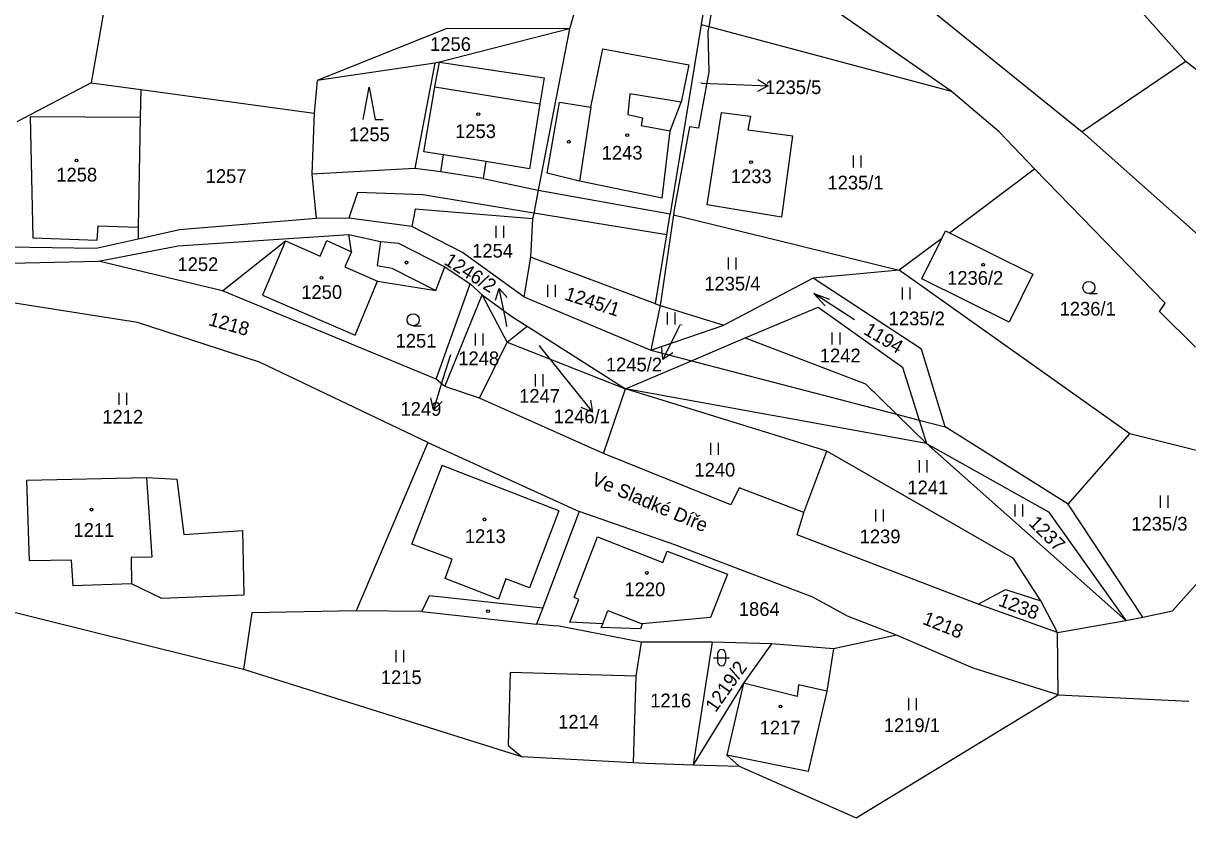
# Model space of a CAD drawing. Extents: x -670359 to -668019, y -978807 to -976674.
# Drawn here: x -670066.9 to -669922.7, y -978172.6 to -978074.2 of the extents above; entities that cross this region are included whole.
import ezdxf

# ---------------------------------------------------------------- set-up
doc = ezdxf.new("R2010")
doc.units = 0
for name, color, linetype in [('Hranice kat_území', 7, 'Continuous'), ('Hranice parcel', 7, 'Continuous'), ('Parcelní čísla', 7, 'Continuous'), ('Pop  PČ popisy', 7, 'Continuous'), ('Vnitřní kresba', 7, 'Continuous'), ('Značky budov', 7, 'Continuous'), ('Značky kultur', 7, 'Continuous')]:
    doc.layers.add(name, color=color, linetype=linetype)

msp = doc.modelspace()

# ---------------------------------------------------------------- linework, layer by layer
at = {"layer": 'Hranice kat_území'}
for points in [[(-670096.14, -978140.17), (-670039.59, -978154.22)], [(-670039.59, -978154.22), (-670005.15, -978165.03)], [(-669963.75, -978172.62), (-669938.71, -978157.38)], [(-669938.71, -978157.38), (-669922.55, -978158.2)], [(-670005.15, -978165.03), (-669991.36, -978165.77)], [(-669991.36, -978165.77), (-669989.78, -978165.85)], [(-669989.78, -978165.85), (-669983.9, -978166.05)], [(-669983.9, -978166.05), (-669978.23, -978166.24)], [(-669978.23, -978166.24), (-669963.75, -978172.62)]]:
    msp.add_lwpolyline(points, dxfattribs=at)
at = {"layer": 'Hranice parcel'}
for p, q in [((-670004.87, -978108.1), (-669989.17, -978114.71)), ((-669988, -978109.16), (-669988.66, -978112.31)), ((-669988, -978109.16), (-669980.13, -978111.61)), ((-669989.17, -978114.71), (-669980.13, -978111.61)), ((-669988.66, -978112.31), (-669989.17, -978114.71))]:
    msp.add_line(p, q, dxfattribs=at)
for points in [[(-670053.47, -978053.05), (-670058.45, -978081.6)], [(-669980.96, -978062.4), (-669982.91, -978074.36)], [(-669980.03, -978063.05), (-669981.98, -978074.61)], [(-669951.97, -978082.63), (-669980.03, -978063.05)], [(-669964.64, -978064.28), (-669935.73, -978087.67)], [(-669996.86, -978066.86), (-669999.21, -978074.92)], [(-669922.9, -978078.96), (-669932.15, -978068.55)], [(-669982.91, -978074.36), (-669986.76, -978097.83)], [(-669982.91, -978074.36), (-669981.98, -978074.61)], [(-670014.42, -978074.86), (-670030.47, -978081.3)], [(-669999.21, -978074.92), (-670015.32, -978079.02)], [(-669999.21, -978074.92), (-670014.42, -978074.86)], [(-669999.21, -978074.92), (-670003.11, -978094.91)], [(-669981.98, -978074.61), (-669982.08, -978075.22), (-669981.98, -978080.25), (-669983.27, -978087.22), (-669984.36, -978087.05), (-669986.25, -978097.31), (-669986.34, -978097.93)], [(-669981.98, -978074.61), (-669951.97, -978082.63)], [(-669996.57, -978084.6), (-669995.11, -978077.38)], [(-669995.11, -978077.38), (-669984.44, -978079.37)], [(-670015.89, -978079.17), (-670030.47, -978081.3)], [(-670015.89, -978079.17), (-670018.06, -978090.43)], [(-670015.32, -978079.02), (-670015.89, -978079.17)], [(-669984.44, -978079.37), (-669985.4, -978083.98)], [(-669922.9, -978078.96), (-669935.73, -978087.67)], [(-669866.2, -978123.21), (-669922.9, -978078.96)], [(-670058.45, -978081.6), (-670067.65, -978086.44)], [(-670058.45, -978081.6), (-670052.31, -978082.43)], [(-670030.47, -978081.3), (-670030.83, -978085.37)], [(-670052.31, -978082.43), (-670052.38, -978085.89)], [(-670052.31, -978082.43), (-670030.83, -978085.37)], [(-669946.01, -978087.68), (-669951.97, -978082.63)], [(-670001.99, -978092.8), (-670000.48, -978084.01)], [(-670000.48, -978084.01), (-669996.57, -978084.6)], [(-669986.75, -978087.56), (-669985.4, -978083.98)], [(-670052.38, -978085.89), (-670052.63, -978099.48)], [(-670030.83, -978085.37), (-670031.12, -978092.89)], [(-669982.18, -978096.71), (-669980.4, -978085.29)], [(-669980.4, -978085.29), (-669976.81, -978085.72)], [(-669976.81, -978085.72), (-669977.14, -978087.4)], [(-669977.14, -978087.4), (-669971.62, -978088.16)], [(-669987.77, -978095.87), (-669986.75, -978087.56)], [(-669971.62, -978088.16), (-669972.98, -978098.23)], [(-669946.01, -978087.68), (-669941.65, -978092.23)], [(-669935.73, -978087.67), (-669912.8, -978108.06)], [(-670018.06, -978090.43), (-670018.39, -978092.19)], [(-670018.39, -978092.19), (-670031.12, -978092.89)], [(-670031.12, -978092.89), (-670030.61, -978098.41)], [(-669998, -978093.79), (-670001.99, -978092.8)], [(-669952.19, -978100.16), (-669941.65, -978092.23)], [(-669925.49, -978108.9), (-669941.65, -978092.23)], [(-669987.77, -978095.87), (-669998, -978093.79)], [(-670003.11, -978094.91), (-670003.66, -978097.73)], [(-670018.35, -978097.23), (-670018.77, -978099.39)], [(-670003.8, -978098.46), (-670018.35, -978097.23)], [(-669972.98, -978098.23), (-669982.18, -978096.71)], [(-670030.61, -978098.41), (-670047.51, -978099.8)], [(-670026.53, -978098.36), (-670030.61, -978098.41)], [(-670018.77, -978099.39), (-670026.53, -978098.36)], [(-670003.8, -978098.46), (-670004.07, -978103.18)], [(-670003.66, -978097.73), (-670003.8, -978098.46)], [(-669986.34, -978097.93), (-669988, -978109.16)], [(-669987.19, -978100.42), (-669986.76, -978097.83)], [(-669986.34, -978097.93), (-669973.47, -978101.1)], [(-670052.63, -978099.48), (-670052.65, -978100.95)], [(-670047.51, -978099.8), (-670052.65, -978100.95)], [(-670047.68, -978101.8), (-670026.57, -978100.38)], [(-670026.24, -978102.53), (-670026.57, -978100.38)], [(-670026.57, -978100.38), (-670022.63, -978101.27)], [(-670012.47, -978102.63), (-670018.77, -978099.39)], [(-669988.59, -978108.98), (-669987.19, -978100.42)], [(-669953.14, -978100.87), (-669952.67, -978099.92)], [(-669952.67, -978099.92), (-669952.19, -978100.16)], [(-669952.19, -978100.16), (-669941.84, -978105.28)], [(-670057.85, -978102.12), (-670068.81, -978101.95)], [(-670052.65, -978100.95), (-670057.85, -978102.12)], [(-670057.54, -978103.68), (-670047.68, -978101.8)], [(-670042.2, -978107.36), (-670034.39, -978101.18)], [(-670034.39, -978101.18), (-670037.24, -978107.88)], [(-670034.39, -978101.18), (-670030.1, -978103.05)], [(-670030.1, -978103.05), (-670029.27, -978101.14)], [(-670029.27, -978101.14), (-670026.24, -978102.53)], [(-670022.63, -978101.27), (-670020.39, -978101.45)], [(-670020.39, -978101.45), (-670014.65, -978104.38)], [(-669973.47, -978101.1), (-669958.39, -978104.82)], [(-669953.14, -978100.87), (-669958.39, -978104.82)], [(-669955.62, -978105.88), (-669953.14, -978100.87)], [(-670004.87, -978108.1), (-670012.47, -978102.63)], [(-670004.07, -978103.18), (-670004.87, -978108.1)], [(-669988.59, -978108.98), (-670004.07, -978103.18)], [(-670068.43, -978103.95), (-670057.54, -978103.68)], [(-670042.2, -978107.36), (-670057.54, -978103.68)], [(-670015.79, -978107.33), (-670014.65, -978104.38)], [(-670014.65, -978104.38), (-670011.54, -978106.48)], [(-669958.39, -978104.82), (-669969.04, -978105.78)], [(-669929.83, -978125.06), (-669958.39, -978104.82)], [(-670025.76, -978112.85), (-670022.99, -978106.15)], [(-670022.99, -978106.15), (-670015.79, -978107.33)], [(-669969.04, -978105.78), (-669980.13, -978111.61)], [(-669955.66, -978114.6), (-669969.04, -978105.78)], [(-669944.79, -978111.26), (-669955.62, -978105.88)], [(-669941.84, -978105.28), (-669944.79, -978111.26)], [(-670015.72, -978118.29), (-670042.2, -978107.36)], [(-670015.72, -978118.29), (-670011.54, -978106.48)], [(-670011.54, -978106.48), (-670010.03, -978107.85)], [(-670052.72, -978111.28), (-670069.51, -978108.62)], [(-670037.24, -978107.88), (-670025.76, -978112.85)], [(-670014.67, -978119.21), (-670010.03, -978107.85)], [(-670006.96, -978113.72), (-670010.03, -978107.85)], [(-670010.03, -978107.85), (-670006.37, -978110.52)], [(-669988.59, -978108.98), (-669988, -978109.16)], [(-669926.19, -978109.93), (-669925.49, -978108.9)], [(-670006.37, -978110.52), (-670004.45, -978111.75)], [(-669977.46, -978113.2), (-669968.43, -978109.38)], [(-669968.43, -978109.38), (-669958, -978116.82)], [(-669921.7, -978114.35), (-669926.19, -978109.93)], [(-670037.63, -978116.19), (-670052.72, -978111.28)], [(-670006.96, -978113.72), (-670004.45, -978111.75)], [(-670004.45, -978111.75), (-669992.3, -978119.48)], [(-669984.13, -978116.02), (-669977.46, -978113.2)], [(-669977.46, -978113.2), (-669962.58, -978118.86)], [(-670010.37, -978120.65), (-670006.96, -978113.72)], [(-670006.96, -978113.72), (-669992.3, -978119.48)], [(-669952.7, -978124.22), (-669955.66, -978114.6)], [(-670016.77, -978126.13), (-670037.63, -978116.19)], [(-669992.3, -978119.48), (-669984.13, -978116.02)], [(-669958, -978116.82), (-669955.95, -978123.37)], [(-670014.67, -978119.21), (-670015.72, -978118.29)], [(-670010.37, -978120.65), (-670014.67, -978119.21)], [(-669962.58, -978118.86), (-669958.73, -978122.65)], [(-669995.03, -978127.5), (-670010.37, -978120.65)], [(-669995.03, -978127.5), (-669992.3, -978119.48)], [(-669967.37, -978127.22), (-669992.3, -978119.48)], [(-669958.73, -978122.65), (-669955.04, -978126.28)], [(-669955.95, -978123.37), (-669955.04, -978126.28)], [(-669937.49, -978133.78), (-669952.7, -978124.22)], [(-670016.77, -978126.13), (-670025.66, -978147)], [(-670016.77, -978126.13), (-669998.05, -978134.68)], [(-669955.04, -978126.28), (-669930.35, -978148.2)], [(-669955.04, -978126.28), (-669939.9, -978134.72)], [(-669937.49, -978133.78), (-669929.83, -978125.06)], [(-669914.52, -978128.92), (-669929.83, -978125.06)], [(-669979.26, -978133.85), (-669995.03, -978127.5)], [(-669970.23, -978134.8), (-669967.37, -978127.22)], [(-669944.26, -978140.52), (-669967.37, -978127.22)], [(-670066.44, -978130.8), (-670051.59, -978130.48)], [(-670066.11, -978140.81), (-670066.44, -978130.8)], [(-670051.59, -978130.48), (-670047.83, -978130.67)], [(-670047.83, -978130.67), (-670047, -978137.56)], [(-669978.21, -978131.78), (-669979.26, -978133.85)], [(-669970.23, -978134.8), (-669978.21, -978131.78)], [(-669998.05, -978134.68), (-670002.54, -978146.63)], [(-669986.19, -978138.83), (-669998.05, -978134.68)], [(-669971.05, -978137.59), (-669970.23, -978134.8)], [(-669939.9, -978134.72), (-669930.35, -978148.2)], [(-669928.25, -978147.8), (-669937.49, -978133.78)], [(-670047, -978137.56), (-670039.71, -978137.05)], [(-670039.71, -978137.05), (-670039.54, -978145.05)], [(-669995.1, -978148.59), (-669999.19, -978148.39), (-669998.09, -978145.58), (-669998.65, -978145.36), (-669995.77, -978137.85), (-669987.66, -978140.99), (-669987.14, -978139.61)], [(-669948.63, -978146.17), (-669971.05, -978137.59)], [(-669969.11, -978145.29), (-669986.19, -978138.83)], [(-670060.87, -978140.73), (-670066.11, -978140.81)], [(-670060.7, -978143.89), (-670060.87, -978140.73)], [(-669987.14, -978139.61), (-669979.68, -978142.46), (-669981.77, -978147.83), (-669990.21, -978148.59)], [(-669940.86, -978145.75), (-669944.26, -978140.52)], [(-669924.55, -978147), (-669919.3, -978141.12)], [(-670053.45, -978143.66), (-670060.7, -978143.89)], [(-670049.7, -978145.45), (-670053.45, -978143.66)], [(-670039.54, -978145.05), (-670049.7, -978145.45)], [(-669948.63, -978146.17), (-669945.25, -978144.36)], [(-669945.25, -978144.36), (-669940.86, -978145.75)], [(-670002.54, -978146.63), (-670003.3, -978148.64)], [(-669964.81, -978147.64), (-669969.11, -978145.29)], [(-669938.81, -978149.68), (-669948.63, -978146.17)], [(-669938.81, -978149.68), (-669940.86, -978145.75)], [(-670038.56, -978147.23), (-670039.59, -978154.22)], [(-670025.66, -978147), (-670038.56, -978147.23)], [(-670017.5, -978147.07), (-670025.66, -978147)], [(-670017.5, -978147.07), (-670003.3, -978148.64)], [(-669958.74, -978150.01), (-669964.81, -978147.64)], [(-669930.35, -978148.2), (-669928.25, -978147.8)], [(-669928.25, -978147.8), (-669924.55, -978147)], [(-670001.23, -978148.87), (-670003.3, -978148.64)], [(-670000.51, -978148.88), (-670001.23, -978148.87)], [(-669990.36, -978150.88), (-670000.51, -978148.88)], [(-669990.21, -978148.59), (-669990.43, -978149.23), (-669995.3, -978149.08), (-669995.1, -978148.59)], [(-669938.81, -978149.68), (-669930.35, -978148.2)], [(-669990.36, -978150.88), (-669991, -978155.07)], [(-669981.56, -978150.87), (-669990.36, -978150.88)], [(-669981.56, -978150.87), (-669983.9, -978166.05)], [(-669974.2, -978151.09), (-669981.56, -978150.87)], [(-669958.74, -978150.01), (-669966.52, -978151.71)], [(-669949.25, -978154.08), (-669958.74, -978150.01)], [(-669938.71, -978157.38), (-669938.81, -978149.68)], [(-669974.2, -978151.09), (-669977.68, -978155.94)], [(-669966.52, -978151.71), (-669974.2, -978151.09)], [(-669966.52, -978151.71), (-669967.36, -978156.94)], [(-670006.56, -978154.63), (-670006.83, -978163.67)], [(-669991, -978155.07), (-670006.56, -978154.63)], [(-669991, -978155.07), (-669991.36, -978165.77)], [(-669938.71, -978157.38), (-669949.25, -978154.08)], [(-669977.68, -978155.94), (-669983.9, -978166.05)], [(-669967.36, -978156.94), (-669969.68, -978166.88)], [(-670006.83, -978163.67), (-670005.15, -978165.03)], [(-669969.68, -978166.88), (-669979.75, -978164.88)], [(-669979.75, -978164.88), (-669978.23, -978166.24)]]:
    msp.add_lwpolyline(points, dxfattribs=at)
at = {"layer": 'Parcelní čísla'}
for p, q in [((-669982.89, -978081.64), (-669978.62, -978081.82)), ((-669975.89, -978081.19), (-669974.62, -978081.99)), ((-670008.4, -978108.5), (-670007.92, -978107.08)), ((-670006.98, -978111.77), (-670007.13, -978111)), ((-669985.57, -978111.62), (-669985.9, -978112.28)), ((-670002.99, -978114.19), (-669998.9, -978119.26)), ((-670013.98, -978115.28), (-670014.9, -978118.27)), ((-669986.44, -978115.03), (-669987.69, -978115.86)), ((-670014.98, -978121.07), (-670016.08, -978122.09)), ((-669996.62, -978120.89), (-669996.39, -978122.38))]:
    msp.add_line(p, q, dxfattribs=at)
for points in [[(-669978.62, -978081.82), (-669974.62, -978081.99), (-669975.95, -978082.68)], [(-670007.13, -978111), (-670007.92, -978107.08), (-670006.93, -978108.2)], [(-669985.9, -978112.28), (-669987.69, -978115.86), (-669987.78, -978114.36)], [(-670014.9, -978118.27), (-670016.08, -978122.09), (-670016.41, -978120.63)], [(-669998.9, -978119.26), (-669996.39, -978122.38), (-669997.79, -978121.83)]]:
    msp.add_lwpolyline(points, dxfattribs=at)
at = {"layer": 'Vnitřní kresba'}
for points in [[(-670015.91, -978082.1), (-670015.32, -978079.02)], [(-670015.32, -978079.02), (-670002.38, -978080.99), (-670002.9, -978084.2)], [(-670014.83, -978090.53), (-670017.26, -978090.14), (-670015.91, -978082.1)], [(-670015.91, -978082.1), (-670002.9, -978084.2)], [(-669991.75, -978082.96), (-669992.01, -978085.52)], [(-669985.4, -978083.98), (-669991.75, -978082.96)], [(-670002.9, -978084.2), (-670004.2, -978092.23)], [(-669996.57, -978084.6), (-669998, -978093.79)], [(-670052.38, -978085.89), (-670066, -978085.8)], [(-670066, -978085.8), (-670065.68, -978100.78)], [(-669992.01, -978085.52), (-669990.17, -978085.93)], [(-669990.17, -978085.93), (-669990.34, -978086.89)], [(-669990.34, -978086.89), (-669986.75, -978087.56)], [(-670015.15, -978092.61), (-670014.83, -978090.53)], [(-670009.58, -978091.36), (-670014.83, -978090.53)], [(-670009.58, -978091.36), (-670009.91, -978093.43)], [(-670004.2, -978092.23), (-670009.58, -978091.36)], [(-670015.15, -978092.61), (-670018.39, -978092.19)], [(-670009.91, -978093.43), (-670015.15, -978092.61)], [(-670009.91, -978093.43), (-670003.11, -978094.91)], [(-670025.46, -978095.17), (-670026.53, -978098.36)], [(-670017.38, -978095.48), (-670025.46, -978095.17)], [(-670003.66, -978097.73), (-670017.38, -978095.48)], [(-670003.11, -978094.91), (-669986.76, -978097.83)], [(-669987.19, -978100.42), (-670003.66, -978097.73)], [(-670057.72, -978101.08), (-670057.59, -978099.32)], [(-670057.59, -978099.32), (-670052.63, -978099.48)], [(-670065.68, -978100.78), (-670057.72, -978101.08)], [(-670022.63, -978101.27), (-670023.05, -978104.23)], [(-670026.24, -978102.53), (-670027.04, -978104.38)], [(-670027.04, -978104.38), (-670022.99, -978106.15)], [(-670023.05, -978104.23), (-670021.21, -978104.57)], [(-670021.21, -978104.57), (-670015.79, -978107.33)], [(-669989.17, -978114.71), (-669984.13, -978116.02)], [(-669984.13, -978116.02), (-669958.73, -978122.65)], [(-669955.04, -978126.28), (-669992.3, -978119.48)], [(-669958.73, -978122.65), (-669955.95, -978123.37)], [(-669955.95, -978123.37), (-669952.7, -978124.22)], [(-670018.76, -978138.74), (-670015, -978129.01)], [(-670000.56, -978134.6), (-670015, -978129.01)], [(-670051.59, -978130.48), (-670050.94, -978140.36)], [(-670000.56, -978134.6), (-670004.16, -978144.13)], [(-670013.74, -978140.59), (-670018.76, -978138.74)], [(-670050.94, -978140.36), (-670053.51, -978140.38)], [(-670053.51, -978140.38), (-670053.45, -978143.66)], [(-670014.63, -978143.01), (-670013.74, -978140.59)], [(-670008.01, -978145.54), (-670014.63, -978143.01)], [(-670007.09, -978143.05), (-670008.01, -978145.54)], [(-670004.16, -978144.13), (-670007.09, -978143.05)], [(-670017.5, -978147.07), (-670016.56, -978145.1)], [(-670016.56, -978145.1), (-670002.54, -978146.63)], [(-669995.1, -978148.59), (-669994.47, -978146.96), (-669990.21, -978148.59)], [(-669977.68, -978155.94), (-669979.75, -978164.88)], [(-669971.05, -978157.59), (-669977.68, -978155.94)], [(-669970.88, -978156.15), (-669971.05, -978157.59)], [(-669967.36, -978156.94), (-669970.88, -978156.15)]]:
    msp.add_lwpolyline(points, dxfattribs=at)
at = {"layer": 'Značky budov'}
for centre in [(-670010.52, -978085.47), (-669992.07, -978088.08), (-670060.27, -978091.22), (-669976.75, -978091.42), (-669948, -978104.12), (-670029.94, -978105.76), (-670058.42, -978134.46), (-670009.75, -978135.67), (-669989.65, -978142.3), (-669973.1, -978158.85)]:
    msp.add_circle(centre, 0.175, dxfattribs=at)
at = {"layer": 'Značky kultur'}
for p, q in [((-669964.11, -978090.6), (-669964.11, -978092.1)), ((-669963.11, -978092.1), (-669963.11, -978090.6)), ((-670008.34, -978099.31), (-670008.34, -978100.81)), ((-670007.34, -978100.81), (-670007.34, -978099.31)), ((-669979.58, -978103.23), (-669979.58, -978104.73)), ((-669978.58, -978104.73), (-669978.58, -978103.23)), ((-670001.94, -978106.61), (-670001.94, -978108.11)), ((-670000.94, -978108.11), (-670000.94, -978106.61)), ((-669963.94, -978110.97), (-669968.98, -978107.71)), ((-669958.05, -978106.93), (-669958.05, -978108.43)), ((-669957.05, -978108.43), (-669957.05, -978106.93)), ((-669934.91, -978107.7), (-669933.91, -978107.7)), ((-669987.14, -978110.04), (-669987.14, -978111.54)), ((-669986.14, -978111.54), (-669986.14, -978110.04)), ((-670018.58, -978111.69), (-670017.58, -978111.69)), ((-670010.92, -978112.63), (-670010.92, -978114.13)), ((-670009.92, -978114.13), (-670009.92, -978112.63)), ((-669966.73, -978112.51), (-669966.73, -978114.01)), ((-669965.73, -978114.01), (-669965.73, -978112.51)), ((-670003.47, -978117.69), (-670003.47, -978119.19)), ((-670002.47, -978119.19), (-670002.47, -978117.69)), ((-670055.03, -978120), (-670055.03, -978121.5)), ((-670054.03, -978121.5), (-670054.03, -978120)), ((-669981.76, -978126.17), (-669981.76, -978127.67)), ((-669980.76, -978127.67), (-669980.76, -978126.17)), ((-669955.92, -978128.35), (-669955.92, -978129.85)), ((-669954.92, -978129.85), (-669954.92, -978128.35)), ((-669926.09, -978132.73), (-669926.09, -978134.23)), ((-669925.09, -978134.23), (-669925.09, -978132.73)), ((-669961.34, -978134.43), (-669961.34, -978135.93)), ((-669960.34, -978135.93), (-669960.34, -978134.43)), ((-669944.08, -978133.83), (-669944.08, -978135.33)), ((-669943.08, -978135.33), (-669943.08, -978133.83)), ((-670020.73, -978151.87), (-670020.73, -978153.37)), ((-670019.73, -978153.37), (-670019.73, -978151.87)), ((-669980.9, -978152.3), (-669980.9, -978153.3)), ((-669979.9, -978152.3), (-669979.9, -978153.3)), ((-669981.4, -978152.8), (-669979.4, -978152.8)), ((-669957.27, -978157.81), (-669957.27, -978159.31)), ((-669956.27, -978159.31), (-669956.27, -978157.81))]:
    msp.add_line(p, q, dxfattribs=at)
for points in [[(-670024.78, -978086.13), (-670024.03, -978082.13), (-670023.28, -978086.13), (-670022.28, -978086.13)], [(-669967.57, -978109.21), (-669968.98, -978107.71), (-669967.03, -978108.38)]]:
    msp.add_lwpolyline(points, dxfattribs=at)
for centre, radius in [((-670010.52, -978085.47), 0.175), ((-669999.3, -978088.89), 0.175), ((-669992.07, -978088.08), 0.175), ((-670060.27, -978091.22), 0.175), ((-669976.75, -978091.42), 0.175), ((-670019.4, -978103.87), 0.175), ((-669948, -978104.12), 0.175), ((-670029.94, -978105.76), 0.175), ((-669934.91, -978106.95), 0.75), ((-670018.58, -978110.94), 0.75), ((-670058.42, -978134.46), 0.175), ((-670009.75, -978135.67), 0.175), ((-669989.65, -978142.3), 0.175), ((-670009.31, -978147.04), 0.175), ((-669973.1, -978158.85), 0.175)]:
    msp.add_circle(centre, radius, dxfattribs=at)
for centre, start, end in [((-669980.4, -978152.3), 0, 180), ((-669980.4, -978153.3), 180, 0)]:
    msp.add_arc(centre, 0.5, start, end, dxfattribs=at)

# ---------------------------------------------------------------- texts
at = {"layer": 'Parcelní čísla'}
for s, height, p in [('1256', 1.7, (-670016.49, -978077.65)), ('1235/5', 0.1, (-669983.13, -978081.64)), ('1235/5', 1.7, (-669975, -978082.99)), ('1255', 1.7, (-670026.53, -978088.83)), ('1253', 1.7, (-670013.39, -978088.44)), ('1243', 1.7, (-669995.24, -978091.11)), ('1258', 1.7, (-670062.77, -978093.82)), ('1257', 1.7, (-670044.28, -978094)), ('1233', 1.7, (-669979.25, -978094.02)), ('1235/1', 1.7, (-669967.29, -978094.8)), ('1254', 1.7, (-670011.28, -978103.25)), ('1252', 1.7, (-670047.77, -978104.91)), ('1236/2', 1.7, (-669952.47, -978106.61)), ('1235/4', 1.7, (-669982.54, -978107.32)), ('1250', 1.7, (-670032.44, -978108.36)), ('1236/1', 1.7, (-669938.54, -978110.43)), ('1235/2', 1.7, (-669959.7, -978111.63)), ('1246/2', 0.1, (-670007.22, -978111.77)), ('1245/2', 0.1, (-669985.57, -978111.62)), ('1251', 1.7, (-670020.76, -978114.39)), ('1248', 1.7, (-670013, -978116.57)), ('1246/1', 0.1, (-670003.21, -978114.19)), ('1242', 1.7, (-669968.23, -978116.22)), ('1249', 0.1, (-670013.98, -978115.28)), ('1245/2', 1.7, (-669994.72, -978117.34)), ('1247', 1.7, (-670005.46, -978121.23)), ('1212', 1.7, (-670057.08, -978123.81)), ('1249', 1.7, (-670020.15, -978122.84)), ('1246/1', 1.7, (-670001.18, -978123.77)), ('1240', 1.7, (-669983.76, -978130.37)), ('1241', 1.7, (-669957.39, -978132.56)), ('1211', 1.7, (-670060.65, -978137.83)), ('1235/3', 1.7, (-669929.66, -978137.06)), ('1213', 1.7, (-670012.18, -978138.6)), ('1239', 1.7, (-669963.3, -978138.63)), ('1220', 1.7, (-669992.42, -978145.18)), ('1864', 1.7, (-669978.26, -978147.63)), ('1215', 1.7, (-670022.59, -978156.07)), ('1216', 1.7, (-669989.23, -978158.95)), ('1214', 1.7, (-670000.63, -978161.58)), ('1217', 1.7, (-669975.68, -978162.31)), ('1219/1', 1.7, (-669960.31, -978162.01))]:
    msp.add_text(s, height=height, dxfattribs=at).set_placement(p)
for s, rotation, p in [('1246/2', 327.8285, (-670014.89, -978103.99)), ('1245/1', 342, (-669999.94, -978108.42)), ('1218', 344.0841, (-670044.04, -978111.59)), ('1194', 329.4276, (-669962.93, -978112.64)), ('1237', 315.3604, (-669942.48, -978136.25)), ('1238', 339.0627, (-669946.24, -978146.32)), ('1218', 337.9436, (-669955.62, -978148.58)), ('1219/2', 54.9985, (-669981.14, -978159.68))]:
    msp.add_text(s, height=1.7, rotation=rotation, dxfattribs=at).set_placement(p)
at = {"layer": 'Pop  PČ popisy'}
msp.add_text('Ve Sladké Díře', height=1.7, rotation=337.0607, dxfattribs=at).set_placement((-669996.63, -978131.33))

doc.saveas('drawing.dxf')
